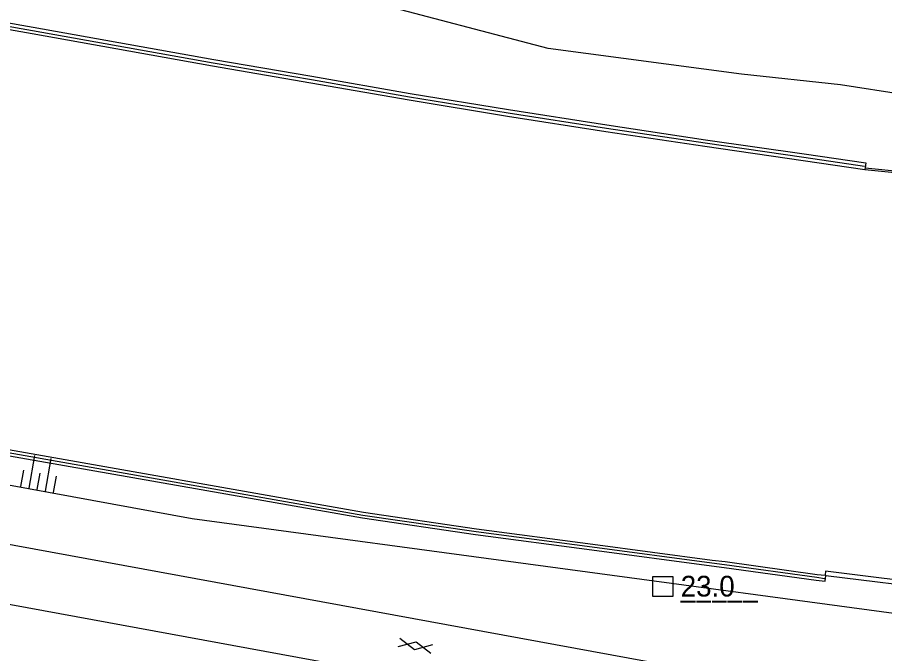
# Model space of a CAD drawing. Extents: x 132999 to 136000, y 398499 to 400501.
# Drawn here: x 133141.5 to 133193.8, y 398810.3 to 398848.7 of the extents above; entities that cross this region are included whole.
import ezdxf

# ---------------------------------------------------------------- set-up
doc = ezdxf.new("R2010")
doc.units = 0
for name, color, linetype in [('gg-afsc-muur', 7, 'Continuous'), ('gg-knt-BGT kruinlijn', 7, 'Continuous'), ('gg-knt-verharding', 7, 'Continuous'), ('gt-anno-nummer hm paal', 7, 'Continuous'), ('gt-symb-gesloten verharding', 7, 'Continuous'), ('gt-symb-hm paal', 7, 'Continuous'), ('gt-symb-talud symbool', 7, 'Continuous'), ('gx-grn-maaiveld', 7, 'Continuous')]:
    doc.layers.add(name, color=color, linetype=linetype)

# ---------------------------------------------------------------- blocks, each defined once
blk = doc.blocks.new('gt0-TALUD_1')
at = {"layer": 'gt-symb-talud symbool'}
for p, q in [((-1, -1), (-1, 0)), ((-0.5, -2), (-0.5, 0)), ((0, -1), (0, 0)), ((0.5, -2), (0.5, 0)), ((1, -1), (1, 0))]:
    blk.add_line(p, q, dxfattribs=at)
blk = doc.blocks.new('gt0-GESVH1')
at = {"layer": 'gt-symb-gesloten verharding'}
for p, q in [((-0.992, -0.261), (0.008, 0.239)), ((0.008, -0.261), (-0.992, 0.239)), ((0.008, 0.239), (1.008, -0.261)), ((1.008, 0.239), (0.008, -0.261))]:
    blk.add_line(p, q, dxfattribs=at)
blk = doc.blocks.new('gt0-HMpaal')
at = {"layer": 'gt-symb-hm paal'}
blk.add_lwpolyline([(-0.6, 0.6), (0.6, 0.6), (0.6, -0.6), (-0.6, -0.6)], close=True, dxfattribs=at)

msp = doc.modelspace()

# ---------------------------------------------------------------- linework, layer by layer
at = {"layer": 'gg-afsc-muur'}
for points in [[(133064.614, 398861.801), (133079.203, 398859.188), (133094.786, 398856.419), (133111.074, 398853.508), (133126.401, 398850.734), (133142.43, 398847.878), (133153.321, 398845.926), (133159.244, 398844.911), (133165.163, 398843.877), (133171.103, 398842.896), (133177.034, 398841.979), (133182.993, 398841.082), (133188.939, 398840.222), (133192.612, 398839.692)], [(133000, 398828.164), (133007.973, 398826.691), (133008.814, 398826.548), (133009.409, 398826.581), (133024.562, 398829.64), (133039.776, 398832.767), (133056.166, 398836.128), (133059.71, 398836.862), (133060.238, 398836.825), (133074.096, 398834.423), (133085.253, 398832.449), (133086.08, 398832.29), (133098.811, 398829.945), (133115.42, 398826.979), (133140.245, 398822.528), (133162.352, 398818.628), (133169.174, 398817.631), (133176.188, 398816.708), (133183.388, 398815.745), (133184.17, 398815.65), (133189.72, 398814.874), (133190.2, 398814.807)]]:
    msp.add_lwpolyline(points, dxfattribs=at)
at = {"layer": 'gg-knt-BGT kruinlijn'}
for p, q in [((133173.52, 398846.776), (133162.65, 398849.647)), ((133185.181, 398845.231), (133173.52, 398846.776)), ((133191.162, 398844.588), (133185.181, 398845.231)), ((133198.698, 398843.428), (133191.162, 398844.588))]:
    msp.add_line(p, q, dxfattribs=at)
msp.add_lwpolyline([(133196.169, 398812.448), (133152.06, 398818.4), (133076.13, 398832.32), (133061.11, 398834.52), (133051.07, 398833.231), (133018.55, 398826.221), (133010.22, 398825.21), (133001.1, 398826.29)], dxfattribs=at)
at = {"layer": 'gg-knt-verharding'}
msp.add_line((133180.542, 398809.597), (133109.074, 398822.695), dxfattribs=at)
msp.add_lwpolyline([(133178.432, 398806.348), (133108.7, 398819.174), (133094.441, 398821.156), (133080.993, 398822.054), (133066.616, 398821.91), (133023.996, 398818.521), (133022.966, 398817.952), (133016.727, 398817.537), (133016.064, 398817.924)], dxfattribs=at)
at = {"layer": 'gx-grn-maaiveld'}
for p, q in [((133192.647, 398839.586), (133192.633, 398839.487)), ((133192.633, 398839.487), (133205.283, 398838.173)), ((133192.647, 398839.586), (133205.292, 398838.273)), ((133190.224, 398814.995), (133190.279, 398814.988))]:
    msp.add_line(p, q, dxfattribs=at)
for points in [[(133063.943, 398862.609), (133064.643, 398861.963), (133064.649, 398861.998), (133079.238, 398859.384), (133094.821, 398856.616), (133111.11, 398853.705), (133126.436, 398850.931), (133142.465, 398848.075), (133153.356, 398846.123), (133159.278, 398845.108), (133165.197, 398844.074), (133171.134, 398843.094), (133177.065, 398842.177), (133183.022, 398841.28), (133188.967, 398840.42), (133192.69, 398839.883), (133192.647, 398839.586)], [(133126.365, 398850.537), (133142.395, 398847.681), (133153.287, 398845.729), (133159.21, 398844.714), (133165.13, 398843.68), (133171.071, 398842.699), (133177.004, 398841.781), (133182.964, 398840.885), (133188.91, 398840.024), (133192.633, 398839.487)], [(133000, 398828.342), (133008.003, 398826.863), (133008.824, 398826.724), (133009.387, 398826.755), (133024.527, 398829.811), (133039.741, 398832.938), (133056.131, 398836.3), (133059.698, 398837.038), (133060.259, 398836.998), (133074.126, 398834.596), (133085.283, 398832.621), (133086.112, 398832.462), (133098.842, 398830.117), (133115.451, 398827.151), (133140.276, 398822.7), (133162.38, 398818.801), (133169.198, 398817.804), (133176.211, 398816.881), (133183.41, 398815.919), (133184.193, 398815.823), (133189.754, 398815.051), (133190.224, 398814.995)], [(133000, 398827.986), (133007.942, 398826.519), (133008.804, 398826.372), (133009.431, 398826.407), (133024.597, 398829.468), (133039.811, 398832.595), (133056.201, 398835.957), (133059.722, 398836.685), (133060.217, 398836.651), (133074.066, 398834.251), (133085.223, 398832.277), (133086.049, 398832.118), (133098.78, 398829.773), (133115.389, 398826.807), (133140.215, 398822.355), (133162.324, 398818.455), (133169.15, 398817.457), (133176.165, 398816.534), (133183.366, 398815.572), (133184.147, 398815.476), (133189.695, 398814.7), (133190.223, 398814.633), (133190.279, 398814.988)], [(133203.29, 398813.596), (133203.303, 398813.716), (133197.513, 398814.346), (133190.26, 398815.242), (133190.224, 398814.995)], [(133190.279, 398814.988), (133197.484, 398814.098), (133203.276, 398813.468)]]:
    msp.add_lwpolyline(points, dxfattribs=at)

# ---------------------------------------------------------------- block references
at = {"layer": 'gt-symb-gesloten verharding', "rotation": -11.298700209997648}
msp.add_blockref('gt0-GESVH1', (133165.509, 398810.754), dxfattribs=at)
at = {"layer": 'gt-symb-hm paal'}
msp.add_blockref('gt0-HMpaal', (133180.44, 398814.32), dxfattribs=at)
at = {"layer": 'gt-symb-talud symbool', "xscale": 1.0001484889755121, "yscale": 1.0001484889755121, "rotation": 169.69002960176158}
msp.add_blockref('gt0-TALUD_1', (133142.685, 398820.169), dxfattribs=at)

# ---------------------------------------------------------------- texts
at = {"layer": 'gt-anno-nummer hm paal'}
msp.add_text('23.0', height=1.25, dxfattribs=at).set_placement((133181.521, 398813.716))
at = {"layer": 'gt-symb-hm paal'}
msp.add_text('_____', height=1.25, dxfattribs=at).set_placement((133181.521, 398813.716))

doc.saveas('drawing.dxf')
